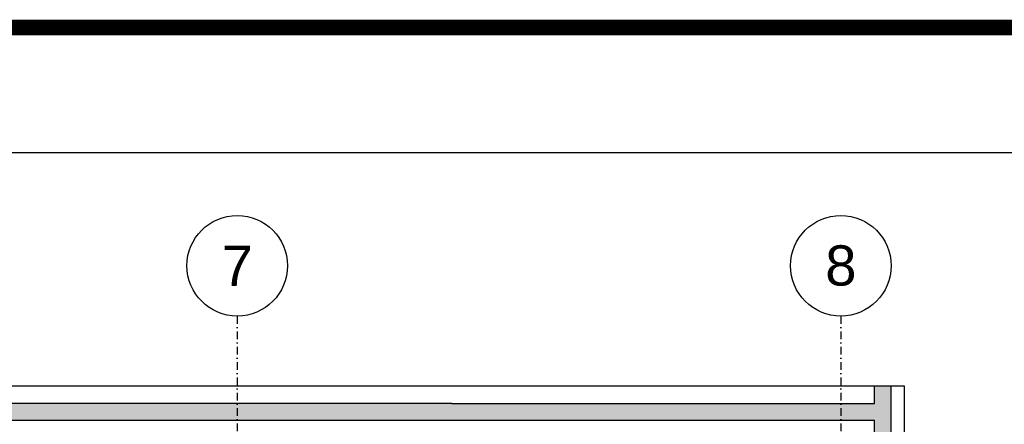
# Model space of a CAD drawing. Header units: millimetres. Extents: x -34919 to 306996, y -293018 to -145733.
# Tile 317 of 407: x 97175 to 111856, y -151769 to -145733. Entities that reach past the tile are written whole.
import ezdxf

# ---------------------------------------------------------------- set-up
doc = ezdxf.new("R2010")
doc.units = ezdxf.units.MM
doc.header["$LTSCALE"] = 3
doc.linetypes.add('DASHDOT', pattern=[25.4, 12.7, -6.35, 0, -6.35])
for name, color, linetype in [('AR-----H0_HATCHES_RASTERIT', 8, 'Continuous'), ('ARF2000E0_LOAD_BEARING_KANTAVAT', 1, 'Continuous'), ('Prz', 5, 'Continuous'), ('stezenia', 4, 'Continuous')]:
    doc.layers.add(name, color=color, linetype=linetype)
doc.styles.get("Standard").update_dxf_attribs({"font": 'arial.ttf', "height": 25})
pattern_1 = [(315, (46419.11, -145059.4), (70.71068, 70.71068), []), (315, (46419.11, -145129.9), (70.71068, 70.71068), [100, -50])]

msp = doc.modelspace()

# ---------------------------------------------------------------- hatches: boundary and pattern name
at = {"layer": 'AR-----H0_HATCHES_RASTERIT'}
h = msp.add_hatch(dxfattribs=at)
h.set_pattern_fill('JIS_STN_1E', color=8, scale=100, angle=-90, style=0)
h.set_pattern_definition(pattern_1)
h.paths.add_polyline_path([(109919.109, -171381.018), (110169.109, -171381.018), (110169.109, -151194.385), (109919.109, -151194.385)])
h = msp.add_hatch(dxfattribs=at)
h.set_pattern_fill('JIS_STN_1E', color=8, scale=100, angle=-90, style=0)
h.set_pattern_definition(pattern_1)
h.paths.add_polyline_path([(76194.109, -151709.404), (76194.109, -151459.404), (109919.109, -151459.404), (109919.109, -151709.404)])

# ---------------------------------------------------------------- linework, layer by layer
at = {"color": 8, "linetype": 'DASHDOT', "ltscale": 3}
for p, q in [((100419.109, -150153.64), (100419.109, -173543.503)), ((109419.109, -150153.64), (109419.109, -173543.503))]:
    msp.add_line(p, q, dxfattribs=at)
at = {"color": 8}
msp.add_lwpolyline([(73754.857, -151194.385), (110365.293, -151194.385), (110365.293, -171381.018), (73754.857, -171381.018)], close=True, dxfattribs=at)
for centre in [(100419.109, -149403.64), (109419.109, -149403.64)]:
    msp.add_circle(centre, 750, dxfattribs=at)
at = {"layer": 'ARF2000E0_LOAD_BEARING_KANTAVAT', "color": 8}
for p, q in [((109919.109, -151459.404), (109919.109, -151194.385)), ((110169.109, -171381.018), (110169.109, -151194.385)), ((103619.095, -151459.404, 0), (76159.109, -151459.404, 0)), ((103619.095, -151459.404, 0), (109919.109, -151459.404, 0)), ((76409.109, -151709.404, 0), (103569.095, -151709.404)), ((103569.095, -151709.404), (109919.109, -151709.404, 0)), ((109919.109, -153759.404), (109919.109, -151709.404))]:
    msp.add_line(p, q, dxfattribs=at)
at = {"layer": 'Prz', "elevation": 0}
msp.add_lwpolyline([(68542.555, -147715.271), (129664.778, -147715.271), (129664.778, -176715.271), (68542.555, -176715.271)], close=True, dxfattribs=at)
at = {"layer": 'stezenia', "color": 2, "const_width": 232.388}
msp.add_lwpolyline([(65564.028, -145848.888), (131364.394, -145848.888), (131364.394, -177756.212), (65564.028, -177756.212)], close=True, dxfattribs=at)

# ---------------------------------------------------------------- texts
at = {"color": 8, "char_height": 600, "attachment_point": 5}
for s, insert in [('\\A1;7', (100419.109, -149403.64)), ('\\A1;8', (109419.109, -149403.64))]:
    msp.add_mtext(s, dxfattribs=dict(at, insert=insert))

doc.saveas('drawing.dxf')
